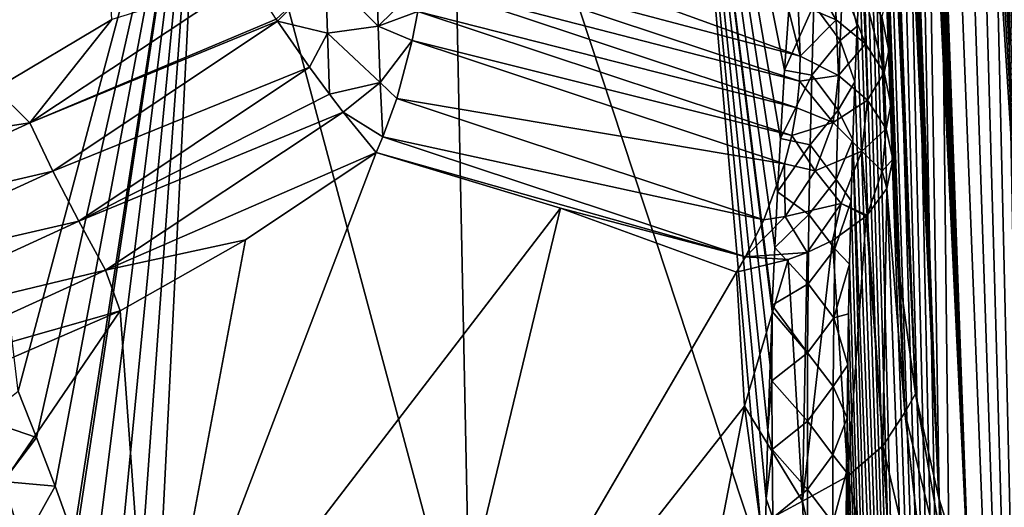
# Model space of a CAD drawing. Header units: metres. Extents: x -109 to 109, y -452 to 89.
# Tile 309 of 656: x -69.58 to -60.42, y -51.78 to -47.25. Entities that reach past the tile are written whole.
import ezdxf

# ---------------------------------------------------------------- set-up
doc = ezdxf.new("R2010")
doc.units = ezdxf.units.M
doc.layers.add('solid_K244270000C71_000', color=7, linetype='CONTINUOUS')

msp = doc.modelspace()

# ---------------------------------------------------------------- linework, layer by layer
at = {"layer": 'solid_K244270000C71_000'}
for points in [[(-58.97718, -55.41444, 51.15097), (-60.784069, -27.051796, 32.410179), (-60.918869, -27.116676, 32.857018)], [(-58.97718, -55.41444, 51.15097), (-60.652023, -27.033022, 32.029694), (-60.784069, -27.051796, 32.410179)], [(-58.97718, -55.41444, 51.15097), (-60.52327, -27.0508, 31.704947), (-60.652023, -27.033022, 32.029694)], [(-58.97718, -55.41444, 51.15097), (-60.397255, -27.097775, 31.425228), (-60.52327, -27.0508, 31.704947)], [(-59.983658, -54.149315, 52.726425), (-60.918869, -27.116676, 32.857018), (-61.053993, -27.238358, 33.376858)], [(-59.983658, -54.149315, 52.726425), (-58.97718, -55.41444, 51.15097), (-60.918869, -27.116676, 32.857018)], [(-59.983658, -54.149315, 52.726425), (-61.053993, -27.238358, 33.376858), (-61.120846, -27.323374, 33.665585)], [(-59.983658, -54.149315, 52.726425), (-61.120846, -27.323374, 33.665585), (-61.186813, -27.426901, 33.975063)], [(-59.983658, -54.149315, 52.726425), (-61.186813, -27.426901, 33.975063), (-61.251663, -27.549658, 34.30579)], [(-59.983658, -54.149315, 52.726425), (-61.251663, -27.549658, 34.30579), (-61.315083, -27.693823, 34.659233)], [(-59.983658, -54.149315, 52.726425), (-61.315083, -27.693823, 34.659233), (-61.376804, -27.860596, 35.036179)], [(-59.983658, -54.149315, 52.726425), (-61.376804, -27.860596, 35.036179), (-61.436539, -28.051516, 35.437614)], [(-59.983658, -54.149315, 52.726425), (-61.436539, -28.051516, 35.437614), (-61.493973, -28.269049, 35.8652)], [(-59.983658, -54.149315, 52.726425), (-61.493973, -28.269049, 35.8652), (-61.548855, -28.514141, 36.31958)], [(-59.983658, -54.149315, 52.726425), (-61.548855, -28.514141, 36.31958), (-61.600842, -28.789848, 36.80278)], [(-60.744415, -52.589005, 54.250748), (-61.600842, -28.789848, 36.80278), (-61.649651, -29.09783, 37.315857)], [(-60.744415, -52.589005, 54.250748), (-59.983658, -54.149315, 52.726425), (-61.600842, -28.789848, 36.80278)], [(-60.744415, -52.589005, 54.250748), (-61.649651, -29.09783, 37.315857), (-61.680264, -29.322237, 37.675247)], [(-60.744415, -52.589005, 54.250748), (-61.680264, -29.322237, 37.675247), (-61.709232, -29.562708, 38.049004)], [(-60.744415, -52.589005, 54.250748), (-61.709232, -29.562708, 38.049004), (-61.736408, -29.820881, 38.438137)], [(-60.744415, -52.589005, 54.250748), (-61.736408, -29.820881, 38.438137), (-61.761772, -30.096169, 38.842285)], [(-60.744415, -52.589005, 54.250748), (-61.761772, -30.096169, 38.842285), (-61.785133, -30.390995, 39.262897)], [(-60.744415, -52.589005, 54.250748), (-61.785133, -30.390995, 39.262897), (-61.806454, -30.705305, 39.699955)], [(-61.027714, -51.695942, 54.988487), (-61.806454, -30.705305, 39.699955), (-61.825619, -31.040216, 40.154068)], [(-61.027714, -51.695942, 54.988487), (-60.744415, -52.589005, 54.250748), (-61.806454, -30.705305, 39.699955)], [(-61.027714, -51.695942, 54.988487), (-61.825619, -31.040216, 40.154068), (-61.842449, -31.398016, 40.626537)], [(-69.806503, -47.888908, 59.756741), (-68.721283, -47.246174, 59.869385), (-69.686241, -31.245731, 47.276157)], [(-61.027714, -51.695942, 54.988487), (-61.842449, -31.398016, 40.626537), (-61.856956, -31.777876, 41.11689)], [(-61.027714, -51.695942, 54.988487), (-61.856956, -31.777876, 41.11689), (-61.866177, -32.079227, 41.497433)], [(-61.027714, -51.695942, 54.988487), (-61.866177, -32.079227, 41.497433), (-61.873913, -32.395367, 41.889305)], [(-61.027714, -51.695942, 54.988487), (-61.873913, -32.395367, 41.889305), (-61.880219, -32.72543, 42.292042)], [(-61.027714, -51.695942, 54.988487), (-61.880219, -32.72543, 42.292042), (-61.884968, -33.071247, 42.706547)], [(-61.027714, -51.695942, 54.988487), (-61.884968, -33.071247, 42.706547), (-61.888058, -33.434364, 43.133575)], [(-61.242725, -50.725632, 55.706089), (-61.888058, -33.434364, 43.133575), (-61.889591, -33.813335, 43.572445)], [(-61.242725, -50.725632, 55.706089), (-61.027714, -51.695942, 54.988487), (-61.888058, -33.434364, 43.133575)], [(-61.242725, -50.725632, 55.706089), (-61.889591, -33.813335, 43.572445), (-61.889458, -34.209705, 44.023838)], [(-61.242725, -50.725632, 55.706089), (-61.889458, -34.209705, 44.023838), (-61.887535, -34.625828, 44.488827)], [(-61.242725, -50.725632, 55.706089), (-61.887535, -34.625828, 44.488827), (-61.884747, -34.972408, 44.870392)], [(-61.242725, -50.725632, 55.706089), (-61.884747, -34.972408, 44.870392), (-61.880867, -35.330914, 45.260342)], [(-61.242725, -50.725632, 55.706089), (-61.880867, -35.330914, 45.260342), (-61.875816, -35.702824, 45.659267)], [(-61.242725, -50.725632, 55.706089), (-61.875816, -35.702824, 45.659267), (-61.869522, -36.089607, 46.067776)], [(-61.242725, -50.725632, 55.706089), (-61.869522, -36.089607, 46.067776), (-61.862026, -36.490852, 46.48571)], [(-61.242725, -50.725632, 55.706089), (-61.862026, -36.490852, 46.48571), (-61.853394, -36.905636, 46.912685)], [(-61.242725, -50.725632, 55.706089), (-61.853394, -36.905636, 46.912685), (-61.843533, -37.335838, 47.349422)], [(-61.386219, -49.67606, 56.39986), (-61.843533, -37.335838, 47.349422), (-61.832371, -37.783352, 47.796635)], [(-61.386219, -49.67606, 56.39986), (-61.242725, -50.725632, 55.706089), (-61.843533, -37.335838, 47.349422)], [(-61.386219, -49.67606, 56.39986), (-61.832371, -37.783352, 47.796635), (-61.819912, -38.248585, 48.254539)], [(-61.386219, -49.67606, 56.39986), (-61.819912, -38.248585, 48.254539), (-61.806286, -38.729645, 48.722477)], [(-61.386219, -49.67606, 56.39986), (-61.806286, -38.729645, 48.722477), (-61.79398, -39.144062, 49.120483)], [(-59.983704, -68.066841, 32.850117), (-60.529667, -39.058449, 14.568945), (-60.403053, -38.808556, 14.708832)], [(-62.316959, -47.586914, 58.376957), (-62.335701, -47.100883, 58.008083), (-64.485153, -38.917652, 52.655235)], [(-64.025757, -46.966763, 59.262623), (-62.316959, -47.586914, 58.376957), (-64.485153, -38.917652, 52.655235)], [(-59.983704, -68.066841, 32.850117), (-60.658764, -39.361034, 14.441734), (-60.529667, -39.058449, 14.568945)], [(-61.386219, -49.67606, 56.39986), (-61.79398, -39.144062, 49.120483), (-61.780754, -39.572151, 49.526207)], [(-59.983704, -68.066841, 32.850117), (-60.790909, -39.728439, 14.33017), (-60.658764, -39.361034, 14.441734)], [(-61.386219, -49.67606, 56.39986), (-61.780754, -39.572151, 49.526207), (-61.766575, -40.015202, 49.940006)], [(-59.983704, -68.066841, 32.850117), (-60.925079, -40.172302, 14.240008), (-60.790909, -39.728439, 14.33017)], [(-61.386219, -49.67606, 56.39986), (-61.766575, -40.015202, 49.940006), (-61.751545, -40.471581, 50.361332)], [(-59.983704, -68.066841, 32.850117), (-61.059357, -40.703087, 14.178251), (-60.925079, -40.172302, 14.240008)], [(-61.386219, -49.67606, 56.39986), (-61.751545, -40.471581, 50.361332), (-61.73571, -40.940742, 50.790043)], [(-60.744408, -68.965515, 30.86268), (-61.191383, -41.33046, 14.152512), (-61.059357, -40.703087, 14.178251)], [(-59.983704, -68.066841, 32.850117), (-60.744408, -68.965515, 30.86268), (-61.059357, -40.703087, 14.178251)], [(-61.386219, -49.67606, 56.39986), (-61.73571, -40.940742, 50.790043), (-61.719002, -41.424713, 51.226826)], [(-60.744408, -68.965515, 30.86268), (-61.255836, -41.6833, 14.155464), (-61.191383, -41.33046, 14.152512)], [(-61.386219, -49.67606, 56.39986), (-61.719002, -41.424713, 51.226826), (-61.703938, -41.852867, 51.60815)], [(-60.744408, -68.965515, 30.86268), (-61.31884, -42.064682, 14.170789), (-61.255836, -41.6833, 14.155464)], [(-61.386219, -49.67606, 56.39986), (-61.703938, -41.852867, 51.60815), (-61.688152, -42.294674, 51.99633)], [(-60.744408, -68.965515, 30.86268), (-61.380154, -42.475777, 14.199289), (-61.31884, -42.064682, 14.170789)], [(-61.386219, -49.67606, 56.39986), (-61.688152, -42.294674, 51.99633), (-61.671635, -42.751148, 52.392262)], [(-60.744408, -68.965515, 30.86268), (-61.439518, -42.918053, 14.241997), (-61.380154, -42.475777, 14.199289)], [(-62.648941, -52.362595, 15.431424), (-65.583885, -43.466705, 10.562316), (-63.504322, -42.545227, 11.878324)], [(-62.634163, -51.702976, 15.213169), (-62.648941, -52.362595, 15.431424), (-63.504322, -42.545227, 11.878324)], [(-62.617077, -51.067917, 15.01115), (-62.634163, -51.702976, 15.213169), (-63.504322, -42.545227, 11.878324)], [(-62.596935, -50.458996, 14.825947), (-62.617077, -51.067917, 15.01115), (-63.504322, -42.545227, 11.878324)], [(-62.578026, -49.961697, 14.680724), (-62.596935, -50.458996, 14.825947), (-63.504322, -42.545227, 11.878324)], [(-62.575626, -49.901993, 14.663641), (-62.578026, -49.961697, 14.680724), (-63.504322, -42.545227, 11.878324)], [(-62.552563, -49.364746, 14.513529), (-62.575626, -49.901993, 14.663641), (-63.504322, -42.545227, 11.878324)], [(-62.527061, -48.84864, 14.376247), (-62.552563, -49.364746, 14.513529), (-63.504322, -42.545227, 11.878324)], [(-62.499664, -48.351925, 14.25043), (-62.527061, -48.84864, 14.376247), (-63.504322, -42.545227, 11.878324)], [(-62.460785, -47.717556, 14.098755), (-62.499664, -48.351925, 14.25043), (-63.504322, -42.545227, 11.878324)], [(-62.418419, -47.116257, 13.965847), (-62.460785, -47.717556, 14.098755), (-63.504322, -42.545227, 11.878324)], [(-61.386219, -49.67606, 56.39986), (-61.671635, -42.751148, 52.392262), (-61.65443, -43.221725, 52.796669)], [(-60.744408, -68.965515, 30.86268), (-61.496593, -43.39389, 14.3007), (-61.439518, -42.918053, 14.241997)], [(-61.386219, -49.67606, 56.39986), (-61.65443, -43.221725, 52.796669), (-61.636593, -43.70536, 53.208042)], [(-60.744408, -68.965515, 30.86268), (-61.551136, -43.904217, 14.376078), (-61.496593, -43.39389, 14.3007)], [(-65.378815, -53.464222, 13.920868), (-67.859665, -44.220345, 9.486009), (-65.583885, -43.466705, 10.562316)], [(-62.648941, -52.362595, 15.431424), (-65.378815, -53.464222, 13.920868), (-65.583885, -43.466705, 10.562316)], [(-61.386219, -49.67606, 56.39986), (-61.636593, -43.70536, 53.208042), (-61.618168, -44.201023, 53.62476)], [(-60.744408, -68.965515, 30.86268), (-61.602795, -44.451992, 14.470325), (-61.551136, -43.904217, 14.376078)], [(-69.591133, -50.70153, 10.896952), (-70.290756, -44.792595, 8.668748), (-67.859665, -44.220345, 9.486009)], [(-69.419868, -51.132759, 11.116822), (-69.591133, -50.70153, 10.896952), (-67.859665, -44.220345, 9.486009)], [(-69.24807, -51.58382, 11.34752), (-69.419868, -51.132759, 11.116822), (-67.859665, -44.220345, 9.486009)], [(-69.076088, -52.056767, 11.589978), (-69.24807, -51.58382, 11.34752), (-67.859665, -44.220345, 9.486009)], [(-69.058144, -52.107254, 11.615919), (-69.076088, -52.056767, 11.589978), (-67.859665, -44.220345, 9.486009)], [(-68.903839, -52.549957, 11.843942), (-69.058144, -52.107254, 11.615919), (-67.859665, -44.220345, 9.486009)], [(-68.722916, -53.091599, 12.124032), (-68.903839, -52.549957, 11.843942), (-67.859665, -44.220345, 9.486009)], [(-68.542488, -53.660419, 12.4192), (-68.722916, -53.091599, 12.124032), (-67.859665, -44.220345, 9.486009)], [(-68.362549, -54.254589, 12.729214), (-68.542488, -53.660419, 12.4192), (-67.859665, -44.220345, 9.486009)], [(-65.378815, -53.464222, 13.920868), (-68.362549, -54.254589, 12.729214), (-67.859665, -44.220345, 9.486009)], [(-61.386219, -49.67606, 56.39986), (-61.618168, -44.201023, 53.62476), (-61.59922, -44.707687, 54.045216)], [(-60.744408, -68.965515, 30.86268), (-61.651295, -45.03878, 14.58462), (-61.602795, -44.451992, 14.470325)], [(-61.386219, -49.67606, 56.39986), (-61.59922, -44.707687, 54.045216), (-61.582264, -45.159233, 54.414906)], [(-61.027706, -69.353317, 29.77116), (-61.681721, -45.452747, 14.672779), (-61.651295, -45.03878, 14.58462)], [(-60.744408, -68.965515, 30.86268), (-61.027706, -69.353317, 29.77116), (-61.651295, -45.03878, 14.58462)], [(-61.386219, -49.67606, 56.39986), (-61.582264, -45.159233, 54.414906), (-61.564987, -45.618126, 54.78577)], [(-61.027706, -69.353317, 29.77116), (-61.71051, -45.885666, 14.771086), (-61.681721, -45.452747, 14.672779)], [(-61.386219, -49.67606, 56.39986), (-61.564987, -45.618126, 54.78577), (-61.547371, -46.08522, 55.159145)], [(-61.027706, -69.353317, 29.77116), (-61.737518, -46.339054, 14.880734), (-61.71051, -45.885666, 14.771086)], [(-61.386219, -49.67606, 56.39986), (-61.547371, -46.08522, 55.159145), (-61.529427, -46.560585, 55.535137)], [(-61.027706, -69.353317, 29.77116), (-61.762726, -46.81237, 15.001295), (-61.737518, -46.339054, 14.880734)], [(-61.981754, -47.249496, 57.726929), (-62.35413, -46.618679, 57.637375), (-62.335701, -47.100883, 58.008083)], [(-61.981754, -47.249496, 57.726929), (-62.002388, -46.733513, 57.331184), (-62.35413, -46.618679, 57.637375)], [(-61.386219, -49.67606, 56.39986), (-61.529427, -46.560585, 55.535137), (-61.511166, -47.04422, 55.91375)], [(-65.818253, -46.660397, 60.186935), (-65.837677, -46.90974, 60.311478), (-62.321571, -47.818329, 58.533218)], [(-65.818253, -46.660397, 60.186935), (-62.316959, -47.586914, 58.376957), (-64.025757, -46.966763, 59.262623)], [(-65.818253, -46.660397, 60.186935), (-62.321571, -47.818329, 58.533218), (-62.316959, -47.586914, 58.376957)], [(-66.241585, -47.307049, 60.545536), (-66.25676, -46.797989, 60.41658), (-66.731316, -46.819183, 60.470734)], [(-66.241585, -47.307049, 60.545536), (-65.837677, -46.90974, 60.311478), (-66.25676, -46.797989, 60.41658)], [(-61.917683, -46.789135, 14.532826), (-61.943443, -47.440166, 14.704844), (-62.188957, -47.108524, 14.203522)], [(-61.708988, -47.473389, 57.405449), (-62.002388, -46.733513, 57.331184), (-61.981754, -47.249496, 57.726929)], [(-61.708988, -47.473389, 57.405449), (-61.7295, -46.951881, 57.005692), (-62.002388, -46.733513, 57.331184)], [(-61.917683, -46.789135, 14.532826), (-61.785946, -47.307804, 15.134556), (-61.943443, -47.440166, 14.704844)], [(-61.917683, -46.789135, 14.532826), (-61.762726, -46.81237, 15.001295), (-61.785946, -47.307804, 15.134556)], [(-69.481583, -48.20512, 60.067581), (-67.443802, -46.852303, 60.317825), (-68.721283, -47.246174, 59.869385)], [(-69.481583, -48.20512, 60.067581), (-67.192337, -47.242344, 60.513924), (-67.443802, -46.852303, 60.317825)], [(-67.179893, -47.260876, 60.520073), (-66.731316, -46.819183, 60.470734), (-67.192337, -47.242344, 60.513924)], [(-67.179893, -47.260876, 60.520073), (-66.714584, -47.372841, 60.59866), (-66.731316, -46.819183, 60.470734)], [(-66.241585, -47.307049, 60.545536), (-66.731316, -46.819183, 60.470734), (-66.714584, -47.372841, 60.59866)], [(-61.027706, -69.353317, 29.77116), (-61.785946, -47.307804, 15.134556), (-61.762726, -46.81237, 15.001295)], [(-66.241585, -47.307049, 60.545536), (-65.873398, -47.171539, 60.402782), (-65.837677, -46.90974, 60.311478)], [(-65.837677, -46.90974, 60.311478), (-65.873398, -47.171539, 60.402782), (-62.347359, -48.065586, 58.660778)], [(-65.837677, -46.90974, 60.311478), (-62.347359, -48.065586, 58.660778), (-62.321571, -47.818329, 58.533218)], [(-61.536461, -47.738018, 57.047642), (-61.7295, -46.951881, 57.005692), (-61.708988, -47.473389, 57.405449)], [(-61.536461, -47.738018, 57.047642), (-61.556549, -47.21703, 56.648472), (-61.7295, -46.951881, 57.005692)], [(-61.556549, -47.21703, 56.648472), (-61.492592, -47.536129, 56.294979), (-61.511166, -47.04422, 55.91375)], [(-61.386219, -49.67606, 56.39986), (-61.511166, -47.04422, 55.91375), (-61.492592, -47.536129, 56.294979)], [(-66.241585, -47.307049, 60.545536), (-65.924706, -47.440536, 60.458988), (-65.873398, -47.171539, 60.402782)], [(-65.873398, -47.171539, 60.402782), (-65.924706, -47.440536, 60.458988), (-62.394779, -48.32349, 58.75761)], [(-65.873398, -47.171539, 60.402782), (-62.394779, -48.32349, 58.75761), (-62.347359, -48.065586, 58.660778)], [(-62.188957, -47.108524, 14.203522), (-62.460785, -47.717556, 14.098755), (-62.418419, -47.116257, 13.965847)], [(-62.208591, -47.76186, 14.377086), (-62.460785, -47.717556, 14.098755), (-62.188957, -47.108524, 14.203522)], [(-61.981754, -47.249496, 57.726929), (-62.335701, -47.100883, 58.008083), (-62.316959, -47.586914, 58.376957)], [(-61.943443, -47.440166, 14.704844), (-62.208591, -47.76186, 14.377086), (-62.188957, -47.108524, 14.203522)], [(-69.481583, -48.20512, 60.067581), (-68.721283, -47.246174, 59.869385), (-69.806503, -47.888908, 59.756741)], [(-69.481583, -48.20512, 60.067581), (-67.179893, -47.260876, 60.520073), (-67.192337, -47.242344, 60.513924)], [(-69.267845, -48.654247, 60.241013), (-67.179893, -47.260876, 60.520073), (-69.481583, -48.20512, 60.067581)], [(-69.267845, -48.654247, 60.241013), (-66.880638, -47.688759, 60.589561), (-67.179893, -47.260876, 60.520073)], [(-67.179893, -47.260876, 60.520073), (-66.880638, -47.688759, 60.589561), (-66.714584, -47.372841, 60.59866)], [(-61.961338, -47.767822, 58.119606), (-61.981754, -47.249496, 57.726929), (-62.316959, -47.586914, 58.376957)], [(-61.708988, -47.473389, 57.405449), (-61.981754, -47.249496, 57.726929), (-61.961338, -47.767822, 58.119606)], [(-61.536461, -47.738018, 57.047642), (-61.492592, -47.536129, 56.294979), (-61.556549, -47.21703, 56.648472)], [(-66.223228, -47.831944, 60.533375), (-66.241585, -47.307049, 60.545536), (-66.714584, -47.372841, 60.59866)], [(-66.223228, -47.831944, 60.533375), (-65.924706, -47.440536, 60.458988), (-66.241585, -47.307049, 60.545536)], [(-61.943443, -47.440166, 14.704844), (-61.785946, -47.307804, 15.134556), (-61.807133, -47.825317, 15.280473)], [(-61.027706, -69.353317, 29.77116), (-61.807133, -47.825317, 15.280473), (-61.785946, -47.307804, 15.134556)], [(-66.880638, -47.688759, 60.589561), (-66.694496, -47.940174, 60.565563), (-66.714584, -47.372841, 60.59866)], [(-66.223228, -47.831944, 60.533375), (-66.714584, -47.372841, 60.59866), (-66.694496, -47.940174, 60.565563)], [(-66.223228, -47.831944, 60.533375), (-66.069733, -47.978973, 60.462414), (-65.924706, -47.440536, 60.458988)], [(-65.924706, -47.440536, 60.458988), (-66.069733, -47.978973, 60.462414), (-62.462868, -48.586937, 58.821754)], [(-65.924706, -47.440536, 60.458988), (-62.462868, -48.586937, 58.821754), (-62.394779, -48.32349, 58.75761)], [(-61.943443, -47.440166, 14.704844), (-61.964352, -48.088528, 14.887226), (-62.208591, -47.76186, 14.377086)], [(-61.943443, -47.440166, 14.704844), (-61.807133, -47.825317, 15.280473), (-61.964352, -48.088528, 14.887226)], [(-61.708988, -47.473389, 57.405449), (-61.961338, -47.767822, 58.119606), (-61.688622, -47.997269, 57.802116)], [(-61.536461, -47.738018, 57.047642), (-61.708988, -47.473389, 57.405449), (-61.688622, -47.997269, 57.802116)], [(-61.536461, -47.738018, 57.047642), (-61.473724, -48.036308, 56.678825), (-61.492592, -47.536129, 56.294979)], [(-61.386219, -49.67606, 56.39986), (-61.492592, -47.536129, 56.294979), (-61.473724, -48.036308, 56.678825)], [(-62.321571, -47.818329, 58.533218), (-61.961338, -47.767822, 58.119606), (-62.316959, -47.586914, 58.376957)], [(-69.028152, -49.121746, 60.279396), (-66.880638, -47.688759, 60.589561), (-69.267845, -48.654247, 60.241013)], [(-69.028152, -49.121746, 60.279396), (-66.694496, -47.940174, 60.565563), (-66.880638, -47.688759, 60.589561)], [(-62.208591, -47.76186, 14.377086), (-62.499664, -48.351925, 14.25043), (-62.460785, -47.717556, 14.098755)], [(-62.223728, -48.411835, 14.560595), (-62.499664, -48.351925, 14.25043), (-62.208591, -47.76186, 14.377086)], [(-62.321571, -47.818329, 58.533218), (-62.008266, -48.204121, 58.407341), (-61.961338, -47.767822, 58.119606)], [(-61.964352, -48.088528, 14.887226), (-62.223728, -48.411835, 14.560595), (-62.208591, -47.76186, 14.377086)], [(-62.008266, -48.204121, 58.407341), (-61.688622, -47.997269, 57.802116), (-61.961338, -47.767822, 58.119606)], [(-61.536461, -47.738018, 57.047642), (-61.688622, -47.997269, 57.802116), (-61.516426, -48.26136, 57.443748)], [(-61.536461, -47.738018, 57.047642), (-61.516426, -48.26136, 57.443748), (-61.473724, -48.036308, 56.678825)], [(-69.481583, -48.20512, 60.067581), (-69.806503, -47.888908, 59.756741), (-70.905151, -48.424351, 59.660351)], [(-66.566887, -48.106384, 60.52145), (-66.223228, -47.831944, 60.533375), (-66.694496, -47.940174, 60.565563)], [(-66.566887, -48.106384, 60.52145), (-66.199387, -48.33672, 60.378944), (-66.223228, -47.831944, 60.533375)], [(-66.223228, -47.831944, 60.533375), (-66.199387, -48.33672, 60.378944), (-66.069733, -47.978973, 60.462414)], [(-62.321571, -47.818329, 58.533218), (-62.347359, -48.065586, 58.660778), (-62.008266, -48.204121, 58.407341)], [(-61.964352, -48.088528, 14.887226), (-61.807133, -47.825317, 15.280473), (-61.826172, -48.365875, 15.439885)], [(-61.027706, -69.353317, 29.77116), (-61.826172, -48.365875, 15.439885), (-61.807133, -47.825317, 15.280473)], [(-69.028152, -49.121746, 60.279396), (-66.566887, -48.106384, 60.52145), (-66.694496, -47.940174, 60.565563)], [(-66.069733, -47.978973, 60.462414), (-66.199387, -48.33672, 60.378944), (-62.655396, -49.109646, 58.847645)], [(-66.069733, -47.978973, 60.462414), (-62.655396, -49.109646, 58.847645), (-62.462868, -48.586937, 58.821754)], [(-61.743137, -48.47113, 58.112282), (-61.688622, -47.997269, 57.802116), (-62.008266, -48.204121, 58.407341)], [(-61.743137, -48.47113, 58.112282), (-61.516426, -48.26136, 57.443748), (-61.688622, -47.997269, 57.802116)], [(-62.347359, -48.065586, 58.660778), (-62.394779, -48.32349, 58.75761), (-62.008266, -48.204121, 58.407341)], [(-61.964352, -48.088528, 14.887226), (-61.980961, -48.734264, 15.079094), (-62.223728, -48.411835, 14.560595)], [(-61.964352, -48.088528, 14.887226), (-61.826172, -48.365875, 15.439885), (-61.980961, -48.734264, 15.079094)], [(-61.516426, -48.26136, 57.443748), (-61.454559, -48.544758, 57.065292), (-61.473724, -48.036308, 56.678825)], [(-61.386219, -49.67606, 56.39986), (-61.473724, -48.036308, 56.678825), (-61.454559, -48.544758, 57.065292)], [(-68.779144, -49.575184, 60.180069), (-66.566887, -48.106384, 60.52145), (-69.028152, -49.121746, 60.279396)], [(-68.779144, -49.575184, 60.180069), (-66.26152, -48.483292, 60.321529), (-66.566887, -48.106384, 60.52145)], [(-66.566887, -48.106384, 60.52145), (-66.26152, -48.483292, 60.321529), (-66.199387, -48.33672, 60.378944)], [(-71.704285, -49.221836, 59.869213), (-69.481583, -48.20512, 60.067581), (-70.905151, -48.424351, 59.660351)], [(-69.267845, -48.654247, 60.241013), (-69.481583, -48.20512, 60.067581), (-71.704285, -49.221836, 59.869213)], [(-62.394779, -48.32349, 58.75761), (-62.176849, -48.65168, 58.623257), (-62.008266, -48.204121, 58.407341)], [(-61.743137, -48.47113, 58.112282), (-62.008266, -48.204121, 58.407341), (-62.176849, -48.65168, 58.623257)], [(-61.553871, -48.656738, 57.707836), (-61.516426, -48.26136, 57.443748), (-61.743137, -48.47113, 58.112282)], [(-61.553871, -48.656738, 57.707836), (-61.454559, -48.544758, 57.065292), (-61.516426, -48.26136, 57.443748)], [(-66.199387, -48.33672, 60.378944), (-66.26152, -48.483292, 60.321529), (-62.82634, -49.451279, 58.784851)], [(-66.199387, -48.33672, 60.378944), (-62.82634, -49.451279, 58.784851), (-62.655396, -49.109646, 58.847645)], [(-62.223728, -48.411835, 14.560595), (-62.527061, -48.84864, 14.376247), (-62.499664, -48.351925, 14.25043)], [(-62.394779, -48.32349, 58.75761), (-62.462868, -48.586937, 58.821754), (-62.176849, -48.65168, 58.623257)], [(-62.234867, -49.058601, 14.753271), (-62.527061, -48.84864, 14.376247), (-62.223728, -48.411835, 14.560595)], [(-61.980961, -48.734264, 15.079094), (-62.234867, -49.058601, 14.753271), (-62.223728, -48.411835, 14.560595)], [(-61.980961, -48.734264, 15.079094), (-61.826172, -48.365875, 15.439885), (-61.842888, -48.931477, 15.614498)], [(-61.242718, -69.695786, 28.613926), (-61.842888, -48.931477, 15.614498), (-61.826172, -48.365875, 15.439885)], [(-61.027706, -69.353317, 29.77116), (-61.242718, -69.695786, 28.613926), (-61.826172, -48.365875, 15.439885)], [(-68.779144, -49.575184, 60.180069), (-67.476944, -49.295547, 60.139771), (-66.26152, -48.483292, 60.321529)], [(-66.26152, -48.483292, 60.321529), (-67.476944, -49.295547, 60.139771), (-68.350235, -53.954803, 57.305618)], [(-64.546516, -48.999275, 59.584633), (-66.26152, -48.483292, 60.321529), (-68.350235, -53.954803, 57.305618)], [(-62.82634, -49.451279, 58.784851), (-66.26152, -48.483292, 60.321529), (-64.546516, -48.999275, 59.584633)], [(-61.936096, -48.955845, 58.339298), (-61.743137, -48.47113, 58.112282), (-62.176849, -48.65168, 58.623257)], [(-61.936096, -48.955845, 58.339298), (-61.692493, -49.06477, 57.913792), (-61.743137, -48.47113, 58.112282)], [(-61.553871, -48.656738, 57.707836), (-61.743137, -48.47113, 58.112282), (-61.692493, -49.06477, 57.913792)], [(-61.553871, -48.656738, 57.707836), (-61.511269, -48.816887, 57.512108), (-61.454559, -48.544758, 57.065292)], [(-61.511269, -48.816887, 57.512108), (-61.341949, -50.900265, 56.218258), (-61.454559, -48.544758, 57.065292)], [(-61.341949, -50.900265, 56.218258), (-61.386219, -49.67606, 56.39986), (-61.454559, -48.544758, 57.065292)], [(-62.462868, -48.586937, 58.821754), (-62.655396, -49.109646, 58.847645), (-62.454792, -49.077854, 58.75161)], [(-62.462868, -48.586937, 58.821754), (-62.454792, -49.077854, 58.75161), (-62.176849, -48.65168, 58.623257)], [(-71.553261, -49.703548, 60.019615), (-69.267845, -48.654247, 60.241013), (-71.704285, -49.221836, 59.869213)], [(-69.028152, -49.121746, 60.279396), (-69.267845, -48.654247, 60.241013), (-71.553261, -49.703548, 60.019615)], [(-61.936096, -48.955845, 58.339298), (-62.176849, -48.65168, 58.623257), (-62.454792, -49.077854, 58.75161)], [(-61.553871, -48.656738, 57.707836), (-61.692493, -49.06477, 57.913792), (-61.511269, -48.816887, 57.512108)], [(-61.980961, -48.734264, 15.079094), (-61.993698, -49.37743, 15.279781), (-62.234867, -49.058601, 14.753271)], [(-61.980961, -48.734264, 15.079094), (-61.842888, -48.931477, 15.614498), (-61.993698, -49.37743, 15.279781)], [(-61.692493, -49.06477, 57.913792), (-61.548882, -51.210075, 56.590649), (-61.511269, -48.816887, 57.512108)], [(-61.548882, -51.210075, 56.590649), (-61.341949, -50.900265, 56.218258), (-61.511269, -48.816887, 57.512108)], [(-62.234867, -49.058601, 14.753271), (-62.552563, -49.364746, 14.513529), (-62.527061, -48.84864, 14.376247)], [(-64.546516, -48.999275, 59.584633), (-68.350235, -53.954803, 57.305618), (-65.948433, -54.799007, 56.099972)], [(-62.909943, -49.593182, 58.736443), (-64.546516, -48.999275, 59.584633), (-65.948433, -54.799007, 56.099972)], [(-62.82634, -49.451279, 58.784851), (-64.546516, -48.999275, 59.584633), (-62.909943, -49.593182, 58.736443)], [(-61.936096, -48.955845, 58.339298), (-62.454792, -49.077854, 58.75161), (-62.251923, -49.412361, 58.464722)], [(-61.936096, -48.955845, 58.339298), (-62.251923, -49.412361, 58.464722), (-62.015575, -49.299843, 58.288692)], [(-61.936096, -48.955845, 58.339298), (-62.015575, -49.299843, 58.288692), (-61.702702, -49.074673, 57.929707)], [(-61.993698, -49.37743, 15.279781), (-61.842888, -48.931477, 15.614498), (-61.8573, -49.5214, 15.803695)], [(-61.936096, -48.955845, 58.339298), (-61.702702, -49.074673, 57.929707), (-61.692493, -49.06477, 57.913792)], [(-61.242718, -69.695786, 28.613926), (-61.8573, -49.5214, 15.803695), (-61.842888, -48.931477, 15.614498)], [(-62.82634, -49.451279, 58.784851), (-62.251923, -49.412361, 58.464722), (-62.454792, -49.077854, 58.75161)], [(-62.655396, -49.109646, 58.847645), (-62.82634, -49.451279, 58.784851), (-62.454792, -49.077854, 58.75161)], [(-62.242424, -49.702301, 14.954478), (-62.552563, -49.364746, 14.513529), (-62.234867, -49.058601, 14.753271)], [(-61.993698, -49.37743, 15.279781), (-62.242424, -49.702301, 14.954478), (-62.234867, -49.058601, 14.753271)], [(-62.015575, -49.299843, 58.288692), (-61.873714, -51.49062, 56.896027), (-61.702702, -49.074673, 57.929707)], [(-61.873714, -51.49062, 56.896027), (-61.548882, -51.210075, 56.590649), (-61.702702, -49.074673, 57.929707)], [(-61.692493, -49.06477, 57.913792), (-61.702702, -49.074673, 57.929707), (-61.548882, -51.210075, 56.590649)], [(-71.385262, -50.202614, 60.033417), (-69.028152, -49.121746, 60.279396), (-71.553261, -49.703548, 60.019615)], [(-68.779144, -49.575184, 60.180069), (-69.028152, -49.121746, 60.279396), (-71.385262, -50.202614, 60.033417)], [(-68.779144, -49.575184, 60.180069), (-68.643349, -49.954361, 59.988613), (-67.476944, -49.295547, 60.139771)], [(-67.476944, -49.295547, 60.139771), (-68.643349, -49.954361, 59.988613), (-68.350235, -53.954803, 57.305618)], [(-62.242424, -49.702301, 14.954478), (-62.575626, -49.901993, 14.663641), (-62.552563, -49.364746, 14.513529)], [(-62.293919, -51.722439, 57.113209), (-61.873714, -51.49062, 56.896027), (-62.015575, -49.299843, 58.288692)], [(-62.251923, -49.412361, 58.464722), (-62.293919, -51.722439, 57.113209), (-62.015575, -49.299843, 58.288692)], [(-62.82634, -49.451279, 58.784851), (-62.909943, -49.593182, 58.736443), (-62.428219, -49.476921, 58.564117)], [(-62.82634, -49.451279, 58.784851), (-62.428219, -49.476921, 58.564117), (-62.251923, -49.412361, 58.464722)], [(-62.251923, -49.412361, 58.464722), (-62.428219, -49.476921, 58.564117), (-62.293919, -51.722439, 57.113209)], [(-61.993698, -49.37743, 15.279781), (-62.002983, -50.018074, 15.488654), (-62.242424, -49.702301, 14.954478)], [(-61.993698, -49.37743, 15.279781), (-61.8573, -49.5214, 15.803695), (-62.002983, -50.018074, 15.488654)], [(-62.428219, -49.476921, 58.564117), (-62.909943, -49.593182, 58.736443), (-62.833855, -50.840912, 57.938835)], [(-62.428219, -49.476921, 58.564117), (-62.833855, -50.840912, 57.938835), (-62.293919, -51.722439, 57.113209)], [(-62.002983, -50.018074, 15.488654), (-61.8573, -49.5214, 15.803695), (-61.866447, -49.981464, 15.956668)], [(-61.242718, -69.695786, 28.613926), (-61.866447, -49.981464, 15.956668), (-61.8573, -49.5214, 15.803695)], [(-71.211952, -50.684406, 59.909664), (-68.779144, -49.575184, 60.180069), (-71.385262, -50.202614, 60.033417)], [(-71.211952, -50.684406, 59.909664), (-68.643349, -49.954361, 59.988613), (-68.779144, -49.575184, 60.180069)], [(-62.833855, -50.840912, 57.938835), (-62.909943, -49.593182, 58.736443), (-65.948433, -54.799007, 56.099972)], [(-62.246799, -50.343056, 15.163611), (-62.575626, -49.901993, 14.663641), (-62.242424, -49.702301, 14.954478)], [(-62.002983, -50.018074, 15.488654), (-62.246799, -50.343056, 15.163611), (-62.242424, -49.702301, 14.954478)], [(-61.341949, -50.900265, 56.218258), (-61.242725, -50.725632, 55.706089), (-61.386219, -49.67606, 56.39986)], [(-62.246799, -50.343056, 15.163611), (-62.578026, -49.961697, 14.680724), (-62.575626, -49.901993, 14.663641)], [(-71.211952, -50.684406, 59.909664), (-70.880127, -50.924042, 59.760262), (-68.643349, -49.954361, 59.988613)], [(-68.643349, -49.954361, 59.988613), (-70.952713, -53.336498, 58.188652), (-68.350235, -53.954803, 57.305618)], [(-68.643349, -49.954361, 59.988613), (-70.880127, -50.924042, 59.760262), (-70.952713, -53.336498, 58.188652)], [(-62.578644, -50.604668, 14.889285), (-62.596935, -50.458996, 14.825947), (-62.578026, -49.961697, 14.680724)], [(-62.578644, -50.604668, 14.889285), (-62.578026, -49.961697, 14.680724), (-62.246799, -50.343056, 15.163611)], [(-62.002983, -50.018074, 15.488654), (-61.866447, -49.981464, 15.956668), (-61.874123, -50.457214, 16.119644)], [(-61.242718, -69.695786, 28.613926), (-61.874123, -50.457214, 16.119644), (-61.866447, -49.981464, 15.956668)], [(-62.002983, -50.018074, 15.488654), (-62.009148, -50.65625, 15.705194), (-62.246799, -50.343056, 15.163611)], [(-62.002983, -50.018074, 15.488654), (-61.874123, -50.457214, 16.119644), (-62.009148, -50.65625, 15.705194)], [(-62.578644, -50.604668, 14.889285), (-62.246799, -50.343056, 15.163611), (-62.248299, -50.980976, 15.380209)], [(-62.009148, -50.65625, 15.705194), (-62.248299, -50.980976, 15.380209), (-62.246799, -50.343056, 15.163611)], [(-62.578644, -50.604668, 14.889285), (-62.617077, -51.067917, 15.01115), (-62.596935, -50.458996, 14.825947)], [(-62.009148, -50.65625, 15.705194), (-61.874123, -50.457214, 16.119644), (-61.880371, -50.947922, 16.291969)], [(-61.242718, -69.695786, 28.613926), (-61.880371, -50.947922, 16.291969), (-61.874123, -50.457214, 16.119644)], [(-62.578644, -50.604668, 14.889285), (-62.576439, -51.243378, 15.104956), (-62.617077, -51.067917, 15.01115)], [(-62.578644, -50.604668, 14.889285), (-62.248299, -50.980976, 15.380209), (-62.576439, -51.243378, 15.104956)], [(-69.919708, -50.960175, 10.920721), (-69.591133, -50.70153, 10.896952), (-69.419868, -51.132759, 11.116822)], [(-62.009148, -50.65625, 15.705194), (-62.012486, -51.292, 15.928976), (-62.248299, -50.980976, 15.380209)], [(-62.009148, -50.65625, 15.705194), (-61.880371, -50.947922, 16.291969), (-62.012486, -51.292, 15.928976)], [(-61.341949, -50.900265, 56.218258), (-60.876411, -52.807243, 54.748531), (-61.242725, -50.725632, 55.706089)], [(-60.876411, -52.807243, 54.748531), (-61.027714, -51.695942, 54.988487), (-61.242725, -50.725632, 55.706089)], [(-62.833855, -50.840912, 57.938835), (-65.948433, -54.799007, 56.099972), (-63.806446, -55.848328, 54.601387)], [(-62.684925, -51.932987, 57.166832), (-62.833855, -50.840912, 57.938835), (-63.806446, -55.848328, 54.601387)], [(-62.293919, -51.722439, 57.113209), (-62.833855, -50.840912, 57.938835), (-62.684925, -51.932987, 57.166832)], [(-61.548882, -51.210075, 56.590649), (-61.084511, -53.170025, 55.068787), (-61.341949, -50.900265, 56.218258)], [(-61.084511, -53.170025, 55.068787), (-60.876411, -52.807243, 54.748531), (-61.341949, -50.900265, 56.218258)], [(-69.919708, -50.960175, 10.920721), (-69.419868, -51.132759, 11.116822), (-69.729546, -51.540287, 11.208601)], [(-62.576439, -51.243378, 15.104956), (-62.248299, -50.980976, 15.380209), (-62.247204, -51.616146, 15.603854)], [(-62.012486, -51.292, 15.928976), (-62.247204, -51.616146, 15.603854), (-62.248299, -50.980976, 15.380209)], [(-62.012486, -51.292, 15.928976), (-61.880371, -50.947922, 16.291969), (-61.885067, -51.455063, 16.475063)], [(-61.242718, -69.695786, 28.613926), (-61.885067, -51.455063, 16.475063), (-61.880371, -50.947922, 16.291969)], [(-62.576439, -51.243378, 15.104956), (-62.634163, -51.702976, 15.213169), (-62.617077, -51.067917, 15.01115)], [(-69.729546, -51.540287, 11.208601), (-69.419868, -51.132759, 11.116822), (-69.24807, -51.58382, 11.34752)], [(-62.576439, -51.243378, 15.104956), (-62.571815, -51.879066, 15.327567), (-62.634163, -51.702976, 15.213169)], [(-62.576439, -51.243378, 15.104956), (-62.247204, -51.616146, 15.603854), (-62.571815, -51.879066, 15.327567)], [(-62.012486, -51.292, 15.928976), (-62.013283, -51.925369, 16.159582), (-62.247204, -51.616146, 15.603854)], [(-62.012486, -51.292, 15.928976), (-61.885067, -51.455063, 16.475063), (-62.013283, -51.925369, 16.159582)], [(-61.873714, -51.49062, 56.896027), (-61.40662, -53.506779, 55.314388), (-61.548882, -51.210075, 56.590649)], [(-61.40662, -53.506779, 55.314388), (-61.084511, -53.170025, 55.068787), (-61.548882, -51.210075, 56.590649)], [(-62.013283, -51.925369, 16.159582), (-61.885067, -51.455063, 16.475063), (-61.888111, -51.979877, 16.670109)], [(-61.242718, -69.695786, 28.613926), (-61.888111, -51.979877, 16.670109), (-61.885067, -51.455063, 16.475063)], [(-69.729546, -51.540287, 11.208601), (-69.548721, -52.121613, 11.498883), (-70.065125, -52.050201, 11.46223)], [(-69.729546, -51.540287, 11.208601), (-69.24807, -51.58382, 11.34752), (-69.548721, -52.121613, 11.498883)], [(-62.293919, -51.722439, 57.113209), (-61.820393, -53.794147, 55.4683), (-61.873714, -51.49062, 56.896027)], [(-61.820393, -53.794147, 55.4683), (-61.40662, -53.506779, 55.314388), (-61.873714, -51.49062, 56.896027)], [(-69.548721, -52.121613, 11.498883), (-69.24807, -51.58382, 11.34752), (-69.076088, -52.056767, 11.589978)], [(-62.571815, -51.879066, 15.327567), (-62.247204, -51.616146, 15.603854), (-62.243793, -52.248661, 15.834152)], [(-62.013283, -51.925369, 16.159582), (-62.243793, -52.248661, 15.834152), (-62.247204, -51.616146, 15.603854)], [(-62.293919, -51.722439, 57.113209), (-62.684925, -51.932987, 57.166832), (-62.210121, -53.79797, 55.657597)], [(-62.571815, -51.879066, 15.327567), (-62.648941, -52.362595, 15.431424), (-62.634163, -51.702976, 15.213169)], [(-62.293919, -51.722439, 57.113209), (-62.210121, -53.79797, 55.657597), (-61.820393, -53.794147, 55.4683)], [(-60.876411, -52.807243, 54.748531), (-60.744415, -52.589005, 54.250748), (-61.027714, -51.695942, 54.988487)]]:
    msp.add_3dface(points, dxfattribs=at)

doc.saveas('drawing.dxf')
